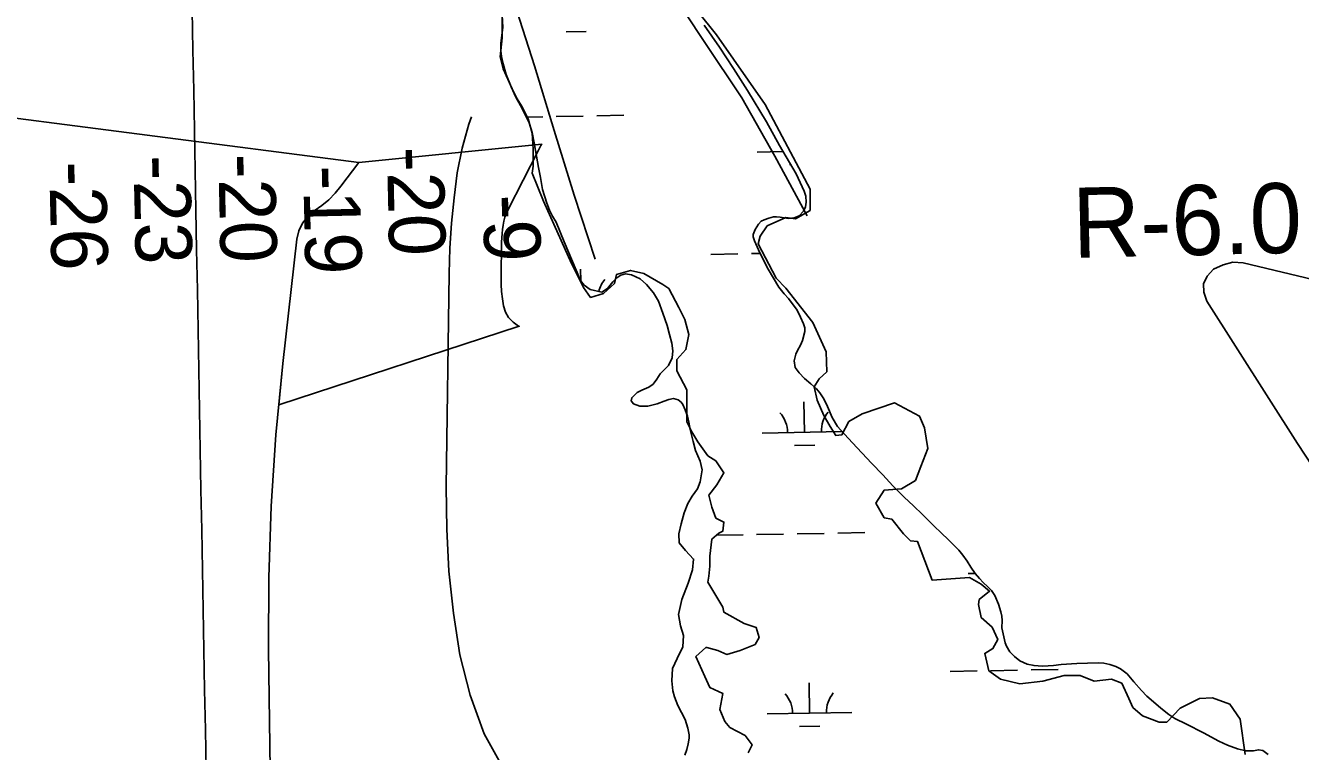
# Model space of a CAD drawing. Extents: x 3925854 to 3964121, y 224593 to 250589.
# Drawn here: x 3945668 to 3947177, y 241130 to 241990 of the extents above; entities that cross this region are included whole.
import ezdxf

# ---------------------------------------------------------------- set-up
doc = ezdxf.new("R2010")
doc.units = 0
for name, color, linetype in [('V-GRID-MAJR', 7, 'Continuous'), ('V-RIVR-EDGE', 7, 'Continuous'), ('V-RIVR-RANG', 7, 'Continuous'), ('V-RIVR-RANG-IDEN', 7, 'Continuous'), ('V-RRAP-FSHR', 7, 'Continuous'), ('V-TOPO-DPTH', 7, 'Continuous'), ('V-TOPO-MINR', 7, 'Continuous'), ('V-WETL-SWMP', 7, 'Continuous')]:
    doc.layers.add(name, color=color, linetype=linetype)

msp = doc.modelspace()

# ---------------------------------------------------------------- linework, layer by layer
at = {"layer": 'V-GRID-MAJR'}
msp.add_spline([(3946078.266, 230317.988), (3945968.142, 236374.431), (3945857.954, 242434.345), (3945747.767, 248494.247), (3945747.704, 248497.728)], degree=3, dxfattribs=at)
at = {"layer": 'V-RIVR-EDGE'}
for points in [[(3946442.697, 242033.225), (3946486.133, 241979.135), (3946543.501, 241896.361), (3946596.772, 241796.376), (3946596.772, 241770.97), (3946579.561, 241761.136), (3946568.088, 241762.775), (3946545.96, 241752.94), (3946537.764, 241740.647), (3946535.306, 241731.632), (3946556.614, 241690.655), (3946568.088, 241679.181), (3946600.05, 241638.204), (3946615.621, 241603.783), (3946616.441, 241580.016), (3946607.426, 241571.821), (3946601.689, 241561.986), (3946604.967, 241546.415), (3946613.163, 241528.385), (3946620.539, 241515.272), (3946627.095, 241504.618), (3946634.471, 241505.438), (3946642.666, 241521.009), (3946658.238, 241530.024), (3946696.756, 241543.137), (3946726.26, 241527.565), (3946731.997, 241513.633), (3946736.094, 241489.047), (3946727.899, 241467.739), (3946721.343, 241451.348), (3946704.952, 241441.513), (3946684.463, 241439.874), (3946674.629, 241424.303), (3946684.463, 241407.092), (3946693.478, 241405.453), (3946707.41, 241388.243), (3946715.606, 241380.047), (3946723.801, 241379.228), (3946741.012, 241333.333), (3946785.267, 241336.611), (3946799.2, 241328.416), (3946809.034, 241320.22), (3946796.741, 241310.386), (3946795.921, 241304.649), (3946799.2, 241289.078), (3946812.312, 241277.604), (3946818.869, 241262.852), (3946813.132, 241252.198), (3946803.297, 241246.461), (3946808.215, 241225.973), (3946822.147, 241216.138), (3946845.094, 241210.401), (3946872.139, 241213.679), (3946897.545, 241220.236), (3946916.395, 241220.236), (3946932.785, 241213.679), (3946953.274, 241216.138), (3946965.567, 241211.221), (3946973.763, 241193.191), (3946978.68, 241182.537), (3946990.154, 241172.702), (3947009.823, 241165.326), (3947018.838, 241165.326), (3947034.409, 241181.717), (3947057.356, 241193.191), (3947072.928, 241194.01), (3947093.416, 241186.634), (3947105.71, 241168.604), (3947111.446, 241126.807)], [(3946232.455, 242007.53), (3946232.455, 241975.476), (3946230.081, 241952.919), (3946233.642, 241938.672), (3946244.327, 241914.928), (3946250.263, 241903.056), (3946256.199, 241893.558), (3946263.323, 241879.311), (3946268.071, 241862.69), (3946269.259, 241843.695), (3946269.259, 241823.512), (3946268.071, 241815.202), (3946281.131, 241781.96), (3946314.373, 241708.353), (3946328.619, 241679.86), (3946336.93, 241667.988), (3946352.364, 241672.736), (3946365.423, 241684.609), (3946367.797, 241695.293), (3946384.418, 241700.042), (3946399.852, 241696.481), (3946422.409, 241683.421), (3946429.532, 241678.672), (3946441.405, 241656.115), (3946448.528, 241641.869), (3946453.277, 241624.061), (3946449.715, 241606.252), (3946439.03, 241594.38), (3946439.03, 241581.321), (3946450.902, 241558.764), (3946450.902, 241542.143), (3946450.902, 241520.773), (3946456.838, 241508.901), (3946463.962, 241497.029), (3946475.834, 241480.408), (3946485.331, 241474.472), (3946494.829, 241460.225), (3946486.519, 241445.979), (3946477.021, 241434.107), (3946480.583, 241419.86), (3946485.331, 241406.801), (3946494.829, 241402.052), (3946493.642, 241391.367), (3946488.893, 241388.993), (3946480.583, 241381.869), (3946478.208, 241361.687), (3946478.208, 241349.815), (3946477.021, 241337.942), (3946475.834, 241330.819), (3946493.642, 241301.139), (3946494.829, 241295.203), (3946518.573, 241282.143), (3946532.82, 241277.395), (3946536.382, 241265.522), (3946531.633, 241257.212), (3946513.824, 241250.089), (3946498.391, 241245.34), (3946487.706, 241250.089), (3946474.646, 241253.65), (3946473.459, 241253.65), (3946461.587, 241242.965), (3946472.272, 241219.221), (3946478.208, 241206.162), (3946493.642, 241199.039), (3946490.08, 241180.043), (3946496.016, 241165.797), (3946501.952, 241158.673), (3946519.761, 241149.176), (3946528.071, 241138.491), (3946523.322, 241128.993)]]:
    msp.add_lwpolyline(points, dxfattribs=at)
at = {"layer": 'V-RRAP-FSHR'}
for points in [[(3946297.206, 242239.122), (3946274.205, 242313.467), (3946228.516, 242379.119), (3946181.863, 242444.106), (3946136.852, 242510.195), (3946078.761, 242522.596), (3946074.177, 242465.463), (3946109.333, 242393.603), (3946136.209, 242318.669), (3946162.616, 242243.226), (3946192.984, 242169.22), (3946220.845, 242094.259), (3946246.113, 242018.354), (3946270.65, 241942.211), (3946293.772, 241865.624), (3946317.561, 241789.244), (3946342.525, 241713.245)], [(3946593.286, 241764.805), (3946554.941, 241835.171), (3946515.88, 241904.366), (3946471.471, 241971.154), (3946427.359, 242038.164), (3946385.791, 242106.78), (3946342.197, 242173.572), (3946297.206, 242239.122)]]:
    msp.add_lwpolyline(points, dxfattribs=at)
at = {"layer": 'V-TOPO-DPTH'}
for points in [[(3945561.622, 241892.679), (3946062.984, 241827.884), (3946041.65, 241799.711), (3946034.667, 241791.437), (3946027.172, 241783.716), (3946018.908, 241776.824), (3946010.131, 241770.486), (3946002.292, 241763.746), (3945995.961, 241756.07), (3945991.893, 241746.99), (3945989.334, 241736.974), (3945972.697, 241589.953), (3945964.765, 241505.52), (3945958.978, 241420.981), (3945956.408, 241336.283), (3945955.983, 241251.48), (3945959.963, 240967.209), (3945960.313, 240954.99), (3945960.773, 240945.447)], [(3946062.984, 241827.884), (3946279.178, 241849.579), (3946278.139, 241847.752), (3946274.838, 241841.582), (3946239.45, 241772.224), (3946237.415, 241767.706), (3946235.683, 241763.09), (3946234.405, 241758.328), (3946233.431, 241753.469), (3946232.79, 241748.527), (3946232.284, 241743.574), (3946231.979, 241738.604), (3946231.808, 241733.624), (3946231.224, 241691.564), (3946231.345, 241683.199), (3946231.779, 241674.859), (3946232.684, 241666.558), (3946233.903, 241658.281), (3946236.376, 241650.776), (3946239.986, 241644.111), (3946245.299, 241638.705), (3946251.748, 241634.138), (3946251.765, 241634.13), (3946252.552, 241633.901), (3945968.077, 241540.775)], [(3945968.077, 241540.775), (3945972.697, 241589.953), (3945989.334, 241736.974), (3945991.893, 241746.99), (3945995.961, 241756.07), (3946002.292, 241763.746), (3946010.131, 241770.486), (3946018.908, 241776.824), (3946027.172, 241783.716), (3946034.667, 241791.437), (3946041.65, 241799.711), (3946062.984, 241827.884)]]:
    msp.add_lwpolyline(points, dxfattribs=at)
at = {"layer": 'V-TOPO-MINR'}
for points in [[(3946648.337, 240019.971), (3946597.827, 240149.337), (3946594.009, 240163.885), (3946589.966, 240178.376), (3946496.441, 240499.195), (3946380.336, 240923.257), (3946379.763, 240924.048), (3946262.891, 241068.077), (3946234.846, 241108.648), (3946211.299, 241151.274), (3946194.498, 241196.982), (3946182.195, 241244.744), (3946174.874, 241294.247), (3946169.436, 241343.901), (3946166.824, 241393.785), (3946166.096, 241443.82), (3946169.598, 241696.449), (3946170.621, 241726.329), (3946172.45, 241756.143), (3946175.49, 241785.857), (3946179.337, 241815.506), (3946185.185, 241844.658), (3946192.851, 241873.227), (3946196.052, 241881.757)], [(3946252.552, 241633.901), (3946251.765, 241634.13), (3946251.748, 241634.138), (3946245.299, 241638.705), (3946239.986, 241644.111), (3946236.376, 241650.776), (3946233.903, 241658.281), (3946232.684, 241666.558), (3946231.779, 241674.859), (3946231.345, 241683.199), (3946231.224, 241691.564), (3946231.808, 241733.624), (3946231.979, 241738.604), (3946232.284, 241743.574), (3946232.79, 241748.527), (3946233.431, 241753.469), (3946234.405, 241758.328), (3946235.683, 241763.09), (3946237.415, 241767.706), (3946239.45, 241772.224), (3946274.838, 241841.582), (3946278.139, 241847.752), (3946279.178, 241849.579)], [(3945960.773, 240945.447), (3945960.313, 240954.99), (3945959.963, 240967.209), (3945955.983, 241251.48), (3945956.408, 241336.283), (3945958.978, 241420.981), (3945964.765, 241505.52), (3945972.697, 241589.953), (3945989.334, 241736.974), (3945991.893, 241746.99), (3945995.961, 241756.07), (3946002.292, 241763.746), (3946010.131, 241770.486), (3946018.908, 241776.824), (3946027.172, 241783.716), (3946034.667, 241791.437), (3946041.65, 241799.711), (3946062.984, 241827.884)], [(3947209.714, 241439.999), (3947173.379, 241495.218), (3947065.967, 241663.791), (3947062.58, 241674.319), (3947062.263, 241684.199), (3947066.551, 241693.105), (3947073.908, 241701.363), (3947085.321, 241706.665), (3947096.97, 241709.619), (3947108.975, 241709.052), (3947366.454, 241647.578)]]:
    msp.add_lwpolyline(points, dxfattribs=at)
at = {"layer": 'V-WETL-SWMP'}
for p, q in [((3946307.959, 241982.424), (3946331.955, 241982.861)), ((3946261.006, 241881.553), (3946280.374, 241881.905)), ((3946296.372, 241882.196), (3946328.366, 241882.778)), ((3946344.364, 241883.069), (3946376.358, 241883.651)), ((3946534.021, 241840.08), (3946564.803, 241840.639)), ((3946572.295, 241825.342), (3946573.724, 241825.368)), ((3946479.369, 241718.995), (3946511.364, 241719.577)), ((3946527.361, 241719.868), (3946537.6, 241720.054)), ((3946325.315, 241687.987), (3946325.07, 241701.445)), ((3946590.06, 241508.369), (3946589.406, 241544.363)), ((3946540.069, 241507.46), (3946634.625, 241509.179)), ((3946578.343, 241492.722), (3946602.339, 241493.158)), ((3946485.417, 241386.375), (3946517.412, 241386.957)), ((3946533.409, 241387.248), (3946565.404, 241387.83)), ((3946581.401, 241388.12), (3946613.396, 241388.702)), ((3946629.393, 241388.993), (3946661.388, 241389.575)), ((3946783.606, 241341.047), (3946791.893, 241341.197)), ((3946762.301, 241225.208), (3946794.295, 241225.79)), ((3946810.293, 241226.081), (3946842.288, 241226.663)), ((3946858.285, 241226.954), (3946890.28, 241227.535)), ((3946596.108, 241175.749), (3946595.454, 241211.743)), ((3946546.117, 241174.84), (3946646.1, 241176.658)), ((3946584.391, 241160.102), (3946608.387, 241160.538))]:
    msp.add_line(p, q, dxfattribs=at)
for points in [[(3946368.004, 241691.348), (3946363.315, 241686.656), (3946356.878, 241678.654), (3946350.478, 241674.282), (3946336.691, 241677.351), (3946329.383, 241682.671), (3946325.104, 241688.263), (3946319.784, 241700.422), (3946305.807, 241733.752), (3946296.367, 241757.25), (3946292.101, 241764.052), (3946288.446, 241771.453), (3946285.099, 241779.456), (3946280.226, 241795.847), (3946277.651, 241810.095), (3946275.553, 241821.817), (3946273.07, 241835.258), (3946270.107, 241851.024), (3946267.711, 241863.152), (3946264.2, 241874.687), (3946258.872, 241886.14), (3946253.924, 241895.37), (3946248.681, 241905.309), (3946243.16, 241917.571), (3946237.257, 241931.854), (3946233.456, 241944.704), (3946231.428, 241953.399), (3946230.691, 241960.164), (3946230.683, 241969.041), (3946231.887, 241978.207), (3946233.2, 241988.078), (3946232.009, 242009.373)], [(3946471.487, 241990.468), (3946489.47, 241964.157), (3946506.257, 241939.17), (3946522.729, 241912.977), (3946545.139, 241875.828), (3946560.485, 241848.032), (3946580.107, 241814.442), (3946589.877, 241793.663), (3946591.531, 241787.796), (3946592.163, 241780.628), (3946591.403, 241775.391), (3946589.13, 241770.271), (3946583.727, 241764.678), (3946578.052, 241762.115), (3946571.288, 241761.58), (3946566.05, 241762.239), (3946561.418, 241762.993), (3946556.986, 241763.544), (3946553.252, 241763.381), (3946547.992, 241761.922), (3946542.223, 241760.066), (3946538.775, 241758.185), (3946535.512, 241754.789), (3946531.712, 241748.273), (3946529.534, 241742.546), (3946529.506, 241739.823), (3946530.768, 241735.069), (3946533.922, 241727.976), (3946537.276, 241720.679), (3946547.165, 241701.614), (3946559.851, 241679.998), (3946565.924, 241672.269), (3946571.212, 241666.768), (3946581.256, 241652.946), (3946585.507, 241644.631), (3946588.954, 241636.627), (3946590.32, 241632.175), (3946590.373, 241627.535), (3946587.942, 241616.868), (3946585.365, 241611.448), (3946581.871, 241605.231), (3946579.809, 241600.915), (3946577.71, 241593.069), (3946579.242, 241585.186), (3946583.713, 241578.584), (3946590.1, 241572.062), (3946597.497, 241565.631), (3946604.496, 241559.708), (3946608.383, 241555.129), (3946612.847, 241547.921), (3946617.191, 241538.899)], [(3946448.683, 241126.276), (3946451.071, 241132.807), (3946452.451, 241139.45), (3946453.633, 241146.397), (3946453.673, 241150.23), (3946452.242, 241158.213), (3946449.017, 241168.131), (3946440.112, 241184.765), (3946436.385, 241194.991), (3946434.34, 241202.073), (3946433.156, 241214.29), (3946433.808, 241228.606), (3946439.479, 241240.449), (3946446.181, 241254.501), (3946446.822, 241267.707), (3946443.512, 241279.24), (3946441.229, 241292.477), (3946445.045, 241310.29), (3946452.61, 241329.78), (3946457.415, 241345.666), (3946458.855, 241358.159), (3946449.48, 241368.342), (3946441.909, 241377.499), (3946441.516, 241388.194), (3946444.36, 241399.865), (3946447.924, 241412.84), (3946451.974, 241423.994), (3946457.31, 241432.814), (3946463.45, 241441.324), (3946466.867, 241449.862), (3946468.93, 241463.962), (3946466.715, 241474.071), (3946461.298, 241486.635), (3946458.484, 241497.355), (3946455, 241511.512), (3946453.174, 241520.307), (3946451.533, 241527.384), (3946448.889, 241534.976), (3946446.131, 241541.359), (3946444.143, 241544.204), (3946440.641, 241546.964), (3946435.312, 241548.532), (3946429.752, 241547.38), (3946424.079, 241545.018), (3946415.88, 241542.178), (3946404.856, 241539.367), (3946395.373, 241539.163), (3946387.637, 241542.067), (3946384.849, 241545.626), (3946385.795, 241549.248), (3946392.212, 241555.334), (3946397.789, 241558.201), (3946405.998, 241561.949), (3946411.079, 241565.527), (3946415.373, 241571.131), (3946419.374, 241577.646), (3946424.571, 241582.736), (3946429.261, 241587.529), (3946433.59, 241596.461), (3946434.482, 241604.722), (3946432.964, 241613.917), (3946430.45, 241624.332), (3946427.634, 241634.851), (3946422.642, 241649.528), (3946417.444, 241663.804), (3946411.592, 241673.346), (3946403.225, 241683.519), (3946395.828, 241689.95), (3946385.49, 241694.899), (3946378.239, 241695.983), (3946372.979, 241694.524), (3946368.004, 241691.348)], [(3946617.191, 241538.899), (3946622.705, 241525.931), (3946629.152, 241515.374), (3946637.426, 241506.009), (3946646.802, 241495.825), (3946669.549, 241471.685), (3946682.618, 241457.831), (3946694.488, 241444.999), (3946708.066, 241431.544), (3946719.054, 241421.243), (3946729.641, 241411.148), (3946742.717, 241397.9), (3946752.506, 241388.72), (3946759.799, 241381.887), (3946766.988, 241374.853), (3946772.674, 241368.742), (3946777.555, 241362.841), (3946782.426, 241355.932), (3946786.788, 241348.624), (3946791.955, 241341.107), (3946797.038, 241335.204), (3946801.528, 241330.517), (3946806.923, 241325.519), (3946811.416, 241321.135), (3946815.387, 241314.941), (3946819.517, 241304.711), (3946822.552, 241295.905), (3946823.607, 241290.649), (3946823.956, 241285.4), (3946823.564, 241276.73), (3946827.457, 241259.26), (3946828.968, 241255.129), (3946833.234, 241248.266), (3946838.524, 241242.866), (3946845.027, 241237.755), (3946853.558, 241233.733), (3946861.813, 241232.134), (3946871.188, 241231.634), (3946878.551, 241231.658), (3946884.911, 241232.197), (3946893.7, 241233.518), (3946912.474, 241234.735), (3946937.698, 241235.482), (3946944.349, 241234.909), (3946951.496, 241233.524), (3946958.43, 241231.132), (3946964.048, 241228.149), (3946971.753, 241222.219), (3946979.929, 241213.056), (3946988.798, 241202.676), (3946995.184, 241195.952), (3947002.981, 241189.215), (3947011.778, 241181.558), (3947021.082, 241174.2), (3947028.194, 241169.486), (3947042.145, 241162.785), (3947062.211, 241152.491), (3947080.265, 241142.721), (3947090.603, 241137.772), (3947102.361, 241133.616), (3947112.119, 241131.094), (3947121.299, 241131.2), (3947127.364, 241132.55), (3947132.497, 241131.488), (3947138.802, 241126.682)]]:
    msp.add_lwpolyline(points, dxfattribs=at)
for centre, start, end in [((3946528.77, 241840.459), 0.269879, 2.584393), ((3946380.95, 241666.93), 140.269876, 166.548013), ((3946534.818, 241507.839), 0.269879, 41.813537), ((3946645.286, 241509.848), 140.269876, 181.813534), ((3946540.866, 241175.219), 0.269879, 41.813537), ((3946651.334, 241177.228), 140.269876, 181.813534)]:
    msp.add_arc(centre, 35.246, start, end, dxfattribs=at)

# ---------------------------------------------------------------- texts
at = {"layer": 'V-RIVR-RANG'}
for s, p in [('-20', (3946095.911, 241845.89)), ('-26', (3945696.365, 241828.703)), ('-23', (3945796.008, 241835.959)), ('-20', (3945896.379, 241837.702)), ('-19', (3945996.809, 241823.874)), ('-9', (3946209.625, 241789.336))]:
    msp.add_text(s, height=67, rotation=271.324111, dxfattribs=at).set_placement(p)
at = {"layer": 'V-RIVR-RANG-IDEN'}
msp.add_text('R-6.0', height=83, rotation=1.319872, dxfattribs=at).set_placement((3946908.054, 241714.844))

doc.saveas('drawing.dxf')
